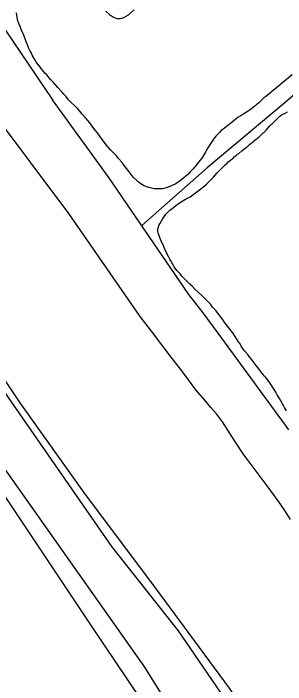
# Model space of a CAD drawing. Extents: x 3892998 to 3931244, y 278583 to 304547.
# Drawn here: x 3908372 to 3908786, y 288901 to 289921 of the extents above; entities that cross this region are included whole.
import ezdxf

# ---------------------------------------------------------------- set-up
doc = ezdxf.new("R2010")
doc.units = 0
for name, color, linetype in [('V-LEVE-TOET', 7, 'Continuous'), ('V-RIVR-EDGE', 7, 'Continuous'), ('V-ROAD-CNTR', 7, 'Continuous'), ('V-SITE-VEGE', 7, 'Continuous'), ('V-TOPO-SHOR', 7, 'Continuous'), ('V-WETL-SWMP', 7, 'Continuous')]:
    doc.layers.add(name, color=color, linetype=linetype)

msp = doc.modelspace()

# ---------------------------------------------------------------- linework, layer by layer
at = {"layer": 'V-LEVE-TOET'}
for points in [[(3908572.3, 288927.2), (3908311.8, 289295.5), (3908019.2, 289697.6), (3907938.3, 289805.3)], [(3908050, 289802.6), (3908116.3, 289706.6), (3908333, 289381.8), (3908521.5, 289110.8), (3908622.8, 288982.5)], [(3908622.8, 288982.5), (3908890.9, 288591.6), (3909170.6, 288195.4), (3909462.8, 287781.5), (3909758.1, 287353)], [(3909662.3, 287360.6), (3909465.1, 287641.1), (3909266.8, 287913.2), (3909119.6, 288133.2), (3908961, 288364.6), (3908787.8, 288620), (3908620.8, 288849.4), (3908572.3, 288927.2)]]:
    msp.add_lwpolyline(points, dxfattribs=at)
at = {"layer": 'V-RIVR-EDGE'}
msp.add_spline([(3908376.3, 288738), (3908368.5, 288754.1), (3908356.5, 288771.1), (3908351.9, 288778.2), (3908346.2, 288785.7), (3908337.4, 288797.1), (3908333.8, 288804.2), (3908329.9, 288808.5), (3908322.1, 288815.3), (3908314.7, 288829.1), (3908306.9, 288841.2), (3908302, 288851.5), (3908293.5, 288865.8), (3908286, 288872.9), (3908279.7, 288877.5), (3908271.9, 288883.9), (3908263.4, 288895), (3908254.2, 288907.4), (3908249.2, 288908.2), (3908243.5, 288910.7), (3908235.7, 288917.4), (3908225.8, 288928.5), (3908223, 288940.2), (3908218.4, 288955.8), (3908213.5, 288965.4), (3908208.5, 288973.3), (3908202.5, 288980.7), (3908192.9, 288987.9), (3908180.1, 288995), (3908174.1, 289001.4), (3908164.9, 289009.6), (3908153.6, 289022.1), (3908149.7, 289026.7), (3908147.9, 289032.7), (3908146.1, 289040.2), (3908142.6, 289046.6), (3908135.2, 289050.5), (3908128.1, 289054.1), (3908124.5, 289058.4), (3908121, 289066.9), (3908116.4, 289076.5), (3908107.9, 289087.5), (3908103.7, 289093.2), (3908101.5, 289104.2), (3908100.9, 289112.1), (3908096.6, 289120.2), (3908091, 289130.6), (3908091, 289137.3), (3908091, 289143), (3908090.6, 289149.4), (3908087.8, 289157.2), (3908083.9, 289162.5), (3908075.8, 289167.2), (3908070.5, 289174.6), (3908066.6, 289182.8), (3908062, 289190.3), (3908053.1, 289193.9), (3908046.7, 289200.3), (3908024.4, 289228.4)], degree=3, dxfattribs=at)
at = {"layer": 'V-ROAD-CNTR'}
for points in [[(3908102.5, 289747.6), (3908118.2, 289726.1), (3908243.6, 289535.2), (3908382.1, 289329), (3908481.8, 289189.9), (3908579.4, 289059.5)], [(3908579.4, 289059.5), (3908700.4, 288895.3), (3908797.5, 288748.3)]]:
    msp.add_lwpolyline(points, dxfattribs=at)
at = {"layer": 'V-SITE-VEGE'}
for points in [[(3908378.5, 289912.2), (3908377.9, 289915), (3908377.3, 289921.9)], [(3908512.8, 289924.8), (3908518.4, 289919.6), (3908524.6, 289915.2), (3908529.6, 289913.5), (3908535.2, 289913.5), (3908540.2, 289914.7), (3908547.4, 289919), (3908556.1, 289926.7)], [(3908796.3, 289827.7), (3908756.1, 289794.3), (3908754.1, 289793.1), (3908750.1, 289789.6), (3908745.9, 289785.4), (3908742.4, 289782.2), (3908737, 289777.9), (3908732.5, 289774.7), (3908729.5, 289772.3), (3908724.7, 289769.7), (3908718.4, 289765.2), (3908714, 289762.8), (3908711.4, 289761), (3908708.9, 289758.7), (3908702.7, 289753.7), (3908700.1, 289751.9), (3908696.2, 289748.9), (3908691.6, 289745.4), (3908688.1, 289742.4), (3908686.1, 289740.2), (3908680.5, 289734.5), (3908678.5, 289732.1), (3908676.7, 289729.7), (3908673.6, 289725.2), (3908668.4, 289717), (3908666.4, 289713.3), (3908664.4, 289710.1), (3908662.3, 289706.3), (3908659.1, 289701.2), (3908656.7, 289698.2), (3908654.7, 289695.4), (3908651, 289690.7), (3908648.2, 289687.7), (3908645.8, 289684.9), (3908641.2, 289680.2), (3908638.1, 289676.8), (3908634.3, 289673.3), (3908628.6, 289668.7), (3908624.2, 289665.3), (3908618.4, 289661.6), (3908614.1, 289659.4), (3908607.7, 289656.8), (3908603.4, 289655.4), (3908599.4, 289654.6), (3908596, 289654.2), (3908590.1, 289654.2), (3908586.3, 289654.4), (3908576.4, 289656.8), (3908570.1, 289659.4), (3908566.1, 289661.8), (3908562.7, 289664.4), (3908559.4, 289667.5), (3908554.6, 289672.3), (3908551.3, 289676.1), (3908548.5, 289680.2), (3908541, 289689.9), (3908537.8, 289694.3), (3908532.4, 289700.5), (3908529.3, 289704.4), (3908525.7, 289708.2), (3908520.3, 289713.7), (3908513.6, 289721.5), (3908504.9, 289732.8), (3908500.1, 289739.5), (3908496.6, 289743.7), (3908493.2, 289748.2), (3908488.5, 289754.6), (3908485.5, 289758.4), (3908482.1, 289762.5), (3908476.8, 289768.1), (3908473.4, 289772.6), (3908469.8, 289776.4), (3908456.4, 289789.7), (3908452.2, 289795.2), (3908449, 289798.4), (3908445.3, 289802.2), (3908439.9, 289808.3), (3908433.2, 289816.1), (3908429, 289820.6), (3908423.1, 289827.6), (3908420.1, 289830.5), (3908411.4, 289841.4), (3908409.6, 289844.2), (3908407.6, 289846.6), (3908405.6, 289850.2), (3908401.1, 289857.7), (3908399.7, 289860.7), (3908397.9, 289863.6), (3908395.9, 289867.8), (3908394.9, 289870.6), (3908392.2, 289876.9), (3908389.8, 289883.5), (3908388, 289888.2), (3908384.3, 289896.9), (3908382.7, 289901.1), (3908380.7, 289905.9), (3908379.3, 289909.6), (3908378.5, 289912.2)], [(3908592.8, 289587.3), (3908592.2, 289589.7), (3908592.2, 289593.1), (3908592.9, 289596.2), (3908593.7, 289598.6), (3908594.9, 289601.2), (3908599.1, 289608.5), (3908601, 289611.6), (3908604.4, 289615.8), (3908607, 289618.7), (3908610.3, 289621.9), (3908616, 289626.2), (3908619.4, 289629), (3908625.1, 289633.2), (3908634, 289638.5), (3908641.5, 289642.4), (3908651.2, 289649.8), (3908655.7, 289653.1), (3908662, 289658.1), (3908666, 289661.4), (3908670.9, 289666), (3908676.6, 289672.1), (3908682.6, 289678.8), (3908692.6, 289688.9), (3908694.6, 289690.7), (3908697.2, 289693.2), (3908698.7, 289695), (3908707, 289701.5), (3908709, 289703.5), (3908711.8, 289705.5), (3908713.4, 289706.9), (3908715.1, 289708.2), (3908719.9, 289712.4), (3908722.8, 289714.8), (3908726.6, 289717.5), (3908729.5, 289719.9), (3908731.5, 289721.7), (3908738, 289726.8), (3908740.4, 289729), (3908745.9, 289733.1), (3908747.9, 289735.1), (3908749.9, 289736.9), (3908754.8, 289741.8), (3908756.8, 289743.6), (3908762.7, 289750.1), (3908765.1, 289752.5), (3908766.7, 289753.9), (3908777.9, 289765.1), (3908780.3, 289766.9), (3908782.4, 289767.9), (3908785.6, 289769.7), (3908789.4, 289771.3)], [(3908788, 289316.9), (3908784.8, 289322), (3908783.4, 289324.8), (3908781.7, 289327.5), (3908779.3, 289332.3), (3908777.1, 289335.6), (3908773.9, 289341), (3908771.8, 289345.1), (3908769.2, 289349.5), (3908763.5, 289358.1), (3908761.3, 289361.1), (3908756.4, 289367.4), (3908754.4, 289369.6), (3908752, 289372.9), (3908750, 289375.3), (3908745.7, 289381), (3908741.9, 289385.6), (3908735.6, 289393.9), (3908730.9, 289399.6), (3908728.9, 289402.4), (3908724.2, 289408.3), (3908719, 289415.4), (3908717.2, 289418.7), (3908714.9, 289421.7), (3908709.9, 289429.8), (3908706.2, 289435.3), (3908703.4, 289438.9), (3908700.4, 289442.4), (3908696.1, 289448.4), (3908693.1, 289452.1), (3908690.4, 289456.1), (3908680.3, 289469.3), (3908675.5, 289474.6), (3908672.6, 289478.4), (3908669.6, 289481.7), (3908659, 289492.4), (3908648.5, 289502), (3908644.1, 289506.4), (3908641.2, 289509.2), (3908638.8, 289511.7), (3908634.6, 289515.7), (3908629.1, 289521.2), (3908626, 289525.3), (3908623.6, 289527.7), (3908621.2, 289530.3), (3908616.9, 289536), (3908611.7, 289544.9), (3908610.3, 289547.6), (3908608.2, 289551.4), (3908605.2, 289557.1), (3908603.4, 289561.9), (3908601.8, 289565), (3908600.1, 289569.2), (3908597.7, 289574.1), (3908595.7, 289578.8), (3908592.8, 289587.3)]]:
    msp.add_lwpolyline(points, dxfattribs=at)
at = {"layer": 'V-TOPO-SHOR'}
for p, q in [((3908785.6, 289785.5), (3908667.3, 289686.3)), ((3908667.3, 289686.3), (3908567.6, 289598.6))]:
    msp.add_line(p, q, dxfattribs=at)
for points in [[(3909143.1, 290087.1), (3909003.1, 289970.5), (3908886.1, 289871.8), (3908785.6, 289785.5)], [(3908322.5, 289951.4), (3908431.9, 289789.8)], [(3908639.3, 289493.7), (3908517.7, 289671.6), (3908431.9, 289789.8)], [(3908565.4, 289460.1), (3908456.9, 289616.8), (3908339.9, 289772)], [(3908791.4, 289288.2), (3908786.1, 289294.9), (3908748.7, 289346.2), (3908683.9, 289435.1), (3908660.9, 289466), (3908639.3, 289493.7)], [(3908793.9, 289151.5), (3908786.2, 289163.9), (3908777.6, 289176.3), (3908758.7, 289202.8), (3908722.1, 289251.4), (3908710.3, 289269.1), (3908698.7, 289287.4), (3908690.6, 289300.4), (3908681.3, 289312.2), (3908672.7, 289322.2), (3908663.6, 289333), (3908650, 289349), (3908638.8, 289363.9), (3908627.2, 289379.8), (3908613.8, 289396.4), (3908582.7, 289437.8), (3908565.4, 289460.1)]]:
    msp.add_lwpolyline(points, dxfattribs=at)
at = {"layer": 'V-WETL-SWMP'}
for p, q in [((3908351.3, 289198.4), (3908489.6, 288991.6)), ((3908489.6, 288991.6), (3908566.9, 288876.9))]:
    msp.add_line(p, q, dxfattribs=at)

doc.saveas('drawing.dxf')
